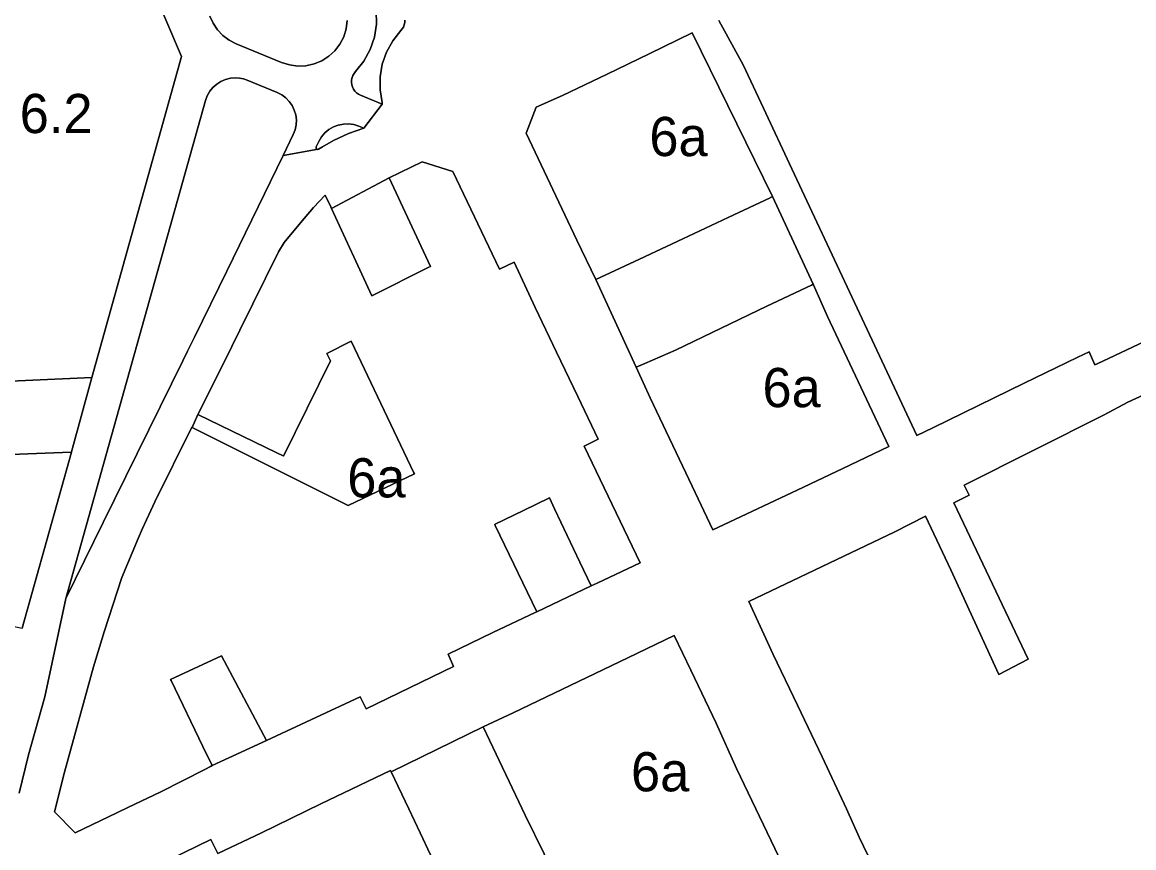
# Model space of a CAD drawing. Extents: x 598968 to 613553, y 4409678 to 4430833.
# Drawn here: x 605740.5 to 606081, y 4415482.9 to 4415735.8 of the extents above; entities that cross this region are included whole.
import ezdxf

# ---------------------------------------------------------------- set-up
doc = ezdxf.new("R2010")
doc.units = 0
for name, color, linetype in [('1', 7, 'Continuous'), ('Polígon industrial de Maó (naus i rafals) - ANNEX III D', 7, 'Continuous'), ('Zona 6.2 - ANNEX III E', 7, 'Continuous')]:
    doc.layers.add(name, color=color, linetype=linetype)

msp = doc.modelspace()

# ---------------------------------------------------------------- linework, layer by layer
at = {"layer": '1'}
for points in [[(605780.6338, 4415745.7115), (605789.3038, 4415725.3319), (605761.8343, 4415626.9424), (605755.5977, 4415604.2097), (605755.5746, 4415604.1257), (605755.5786, 4415604.1258), (605755.6368, 4415604.1282), (605740.4921, 4415550.1345)], [(605739.5661, 4415499.5797), (605742.506, 4415511.3796), (605747.4559, 4415529.1295), (605753.8935, 4415559.2401), (605753.8987, 4415559.2588), (605753.8895, 4415559.2401), (605796.7062, 4415711.8894), (605797.2404, 4415713.3326), (605798.0006, 4415714.6706), (605798.9669, 4415715.8682), (605800.1138, 4415716.8942), (605801.4114, 4415717.7215), (605802.8255, 4415718.3285), (605804.3191, 4415718.6992), (605805.8547, 4415718.8239), (605807.092, 4415718.743), (605807.0959, 4415718.7425), (605808.31, 4415718.5011), (605808.3136, 4415718.5001), (605809.486, 4415718.1024), (605809.4895, 4415718.1013), (605818.6492, 4415714.3098), (605820.0226, 4415713.6058), (605821.2638, 4415712.6887), (605822.3402, 4415711.5827), (605823.2232, 4415710.317), (605823.8897, 4415708.925), (605824.322, 4415707.4435), (605824.5088, 4415705.9115), (605824.445, 4415704.3694), (605824.1323, 4415702.8581), (605823.5791, 4415701.4173), (605820.468, 4415695.0203), (605820.4723, 4415695.021), (605831.1592, 4415696.8943), (605831.087, 4415696.8851), (605831.0045, 4415696.8884), (605831.0005, 4415696.8885), (605830.9168, 4415696.9069), (605830.8374, 4415696.9394), (605830.7649, 4415696.9851), (605830.7013, 4415697.0426), (605830.6485, 4415697.1102), (605830.6083, 4415697.1859), (605830.5816, 4415697.2674), (605830.5694, 4415697.3523), (605830.5721, 4415697.438), (605830.5894, 4415697.522), (605830.621, 4415697.6017), (605830.6244, 4415697.6085), (605831.4393, 4415699.3044), (605832.2495, 4415700.6816), (605833.2791, 4415701.9034), (605834.4989, 4415702.9354), (605835.8745, 4415703.7483), (605837.3667, 4415704.3192), (605838.9337, 4415704.6319), (605838.9377, 4415704.6319), (605840.5311, 4415704.6773), (605842.113, 4415704.4546), (605843.6355, 4415703.9697), (605845.1663, 4415703.3368), (605850.7979, 4415710.7464), (605844.1948, 4415713.4784), (605843.549, 4415713.8092), (605842.9646, 4415714.2395), (605842.457, 4415714.7581), (605842.0394, 4415715.3516), (605841.7226, 4415716.0045), (605841.5148, 4415716.6998), (605841.4214, 4415717.4195), (605841.4449, 4415718.1448), (605841.5847, 4415718.8569), (605841.837, 4415719.5373), (605842.1955, 4415720.1682), (605842.6507, 4415720.7335), (605845.1755, 4415723.9009), (605847.1204, 4415727.4539), (605848.4279, 4415731.2875), (605849.0595, 4415735.2885), (605848.9963, 4415739.3385)], [(605857.7812, 4415736.4638), (605857.7369, 4415735.7231), (605857.5696, 4415734.9935), (605857.3172, 4415734.3685), (605856.9742, 4415733.7883), (605856.5485, 4415733.2657), (605854.0734, 4415730.1718), (605852.1516, 4415726.7072), (605850.8374, 4415722.9697), (605850.1677, 4415719.0647), (605850.1616, 4415715.1027), (605850.8193, 4415711.1958), (605850.7979, 4415710.7464), (605845.1663, 4415703.3368), (605840.4484, 4415701.6944), (605835.9291, 4415699.5668), (605832.5345, 4415697.6771), (605831.3356, 4415696.9651), (605831.3292, 4415696.9611), (605831.253, 4415696.9217), (605831.1712, 4415696.8961), (605831.1592, 4415696.8943), (605820.4723, 4415695.021), (605820.468, 4415695.0203), (605803.2153, 4415659.5446), (605793.2938, 4415639.3819), (605791.1468, 4415635.0193), (605789.691, 4415632.0583), (605765.3271, 4415582.5034), (605753.8987, 4415559.2588), (605753.8935, 4415559.2401), (605747.4559, 4415529.1295), (605742.506, 4415511.3796), (605739.5661, 4415499.5797)], [(605840.1045, 4415736.3172), (605839.774, 4415733.8009), (605839.0116, 4415731.3802), (605837.8405, 4415729.1287), (605836.2962, 4415727.1148), (605834.4256, 4415725.3996), (605832.2856, 4415724.0353), (605829.9412, 4415723.0633), (605827.4638, 4415722.5132), (605824.9315, 4415722.4019), (605824.9283, 4415722.4017), (605822.412, 4415722.7321), (605819.9914, 4415723.4944), (605806.0765, 4415729.2529), (605803.9357, 4415730.3531), (605802.0054, 4415731.7911), (605800.3384, 4415733.5273), (605798.9803, 4415735.5146), (605797.9681, 4415737.6984)], [(605797.9681, 4415737.6984), (605798.9803, 4415735.5146), (605800.3384, 4415733.5273), (605802.0054, 4415731.7911), (605803.9357, 4415730.3531), (605806.0765, 4415729.2529), (605819.9914, 4415723.4944), (605822.412, 4415722.7321), (605824.9283, 4415722.4017), (605824.9315, 4415722.4019), (605827.4638, 4415722.5132), (605829.9412, 4415723.0633), (605832.2856, 4415724.0353), (605834.4256, 4415725.3996), (605836.2962, 4415727.1148), (605837.8405, 4415729.1287), (605839.0116, 4415731.3802), (605839.774, 4415733.8009), (605840.1045, 4415736.3172)], [(605848.9963, 4415739.3385), (605849.0595, 4415735.2885), (605848.4279, 4415731.2875), (605847.1204, 4415727.4539), (605845.1755, 4415723.9009), (605842.6507, 4415720.7335), (605842.1955, 4415720.1682), (605841.837, 4415719.5373), (605841.5847, 4415718.8569), (605841.4449, 4415718.1448), (605841.4214, 4415717.4195), (605841.5148, 4415716.6998), (605841.7226, 4415716.0045), (605842.0394, 4415715.3516), (605842.457, 4415714.7581), (605842.9646, 4415714.2395), (605843.549, 4415713.8092), (605844.1948, 4415713.4784), (605850.7979, 4415710.7464), (605850.8193, 4415711.1958), (605850.1616, 4415715.1027), (605850.1677, 4415719.0647), (605850.8374, 4415722.9697), (605852.1516, 4415726.7072), (605854.0734, 4415730.1718), (605856.5485, 4415733.2657), (605856.9742, 4415733.7883), (605857.3172, 4415734.3685), (605857.5696, 4415734.9935), (605857.7369, 4415735.7231), (605857.7812, 4415736.4638)], [(606115.1009, 4415652.5381), (606069.8115, 4415631.2076), (606069.0813, 4415630.8525), (606067.3915, 4415634.8775), (606063.9015, 4415633.1875), (606057.1316, 4415629.8974), (606047.4817, 4415625.2173), (606019.442, 4415611.5969), (606014.582, 4415609.2369), (606001.6121, 4415636.9264), (605993.2421, 4415654.8061), (605984.7921, 4415672.8457), (605976.3121, 4415690.9454), (605967.6421, 4415709.4651), (605961.4021, 4415722.7848), (605953.94, 4415736.3944)], [(606087.9919, 4415458.3097), (606075.282, 4415457.8795), (606068.5121, 4415454.0694), (606027.8125, 4415434.8089), (606027.6525, 4415435.1489), (606022.5226, 4415432.6989), (606008.6626, 4415461.7583), (605996.9526, 4415486.1579), (605993.0526, 4415494.8377), (605985.5526, 4415510.7874), (605978.0126, 4415526.5371), (605970.5827, 4415542.0668), (605963.0927, 4415558.3665), (606007.8101, 4415579.7366), (606017.2321, 4415584.4972), (606024.9753, 4415568.0868), (606039.7421, 4415535.9781), (606048.692, 4415540.6882), (606025.892, 4415588.5273), (606030.6063, 4415590.8951), (606029.0434, 4415594.007), (606071.9315, 4415615.5478), (606079.2414, 4415619.4279), (606118.6109, 4415637.4883)], [(605773.572, 4415473.3174), (605798.3144, 4415485.3745), (605800.4344, 4415481.1646), (605813.8443, 4415487.5047), (605832.0641, 4415496.385), (605853.3706, 4415506.5167), (605853.5355, 4415506.1681), (605881.7135, 4415519.8956), (605890.9634, 4415524.2157), (605926.0951, 4415541.1092), (605940.2087, 4415547.8943), (605945.3167, 4415537.2765), (605953.1129, 4415521.0668), (605959.3829, 4415507.157), (605972.3629, 4415480.1075)]]:
    msp.add_lwpolyline(points, dxfattribs=at)
for points in [[(605916.2935, 4415657.0101), (605910.4828, 4415669.0545), (605894.8928, 4415701.8539), (605897.9928, 4415709.7639), (605906.0027, 4415713.3914), (605919.7573, 4415719.9643), (605932.5424, 4415726.1543), (605945.7922, 4415732.6245), (605970.4222, 4415682.3954), (605982.8622, 4415655.5259), (605987.2322, 4415645.686), (606005.9921, 4415605.8268), (605991.9265, 4415599.0753), (605977.911, 4415592.4488), (605952.0927, 4415580.2561), (605945.7527, 4415593.6459), (605932.8627, 4415620.7754), (605928.6128, 4415630.1052)], [(605820.468, 4415695.0203), (605823.5791, 4415701.4173), (605824.1323, 4415702.8581), (605824.445, 4415704.3694), (605824.5088, 4415705.9115), (605824.322, 4415707.4435), (605823.8897, 4415708.925), (605823.2232, 4415710.317), (605822.3402, 4415711.5827), (605821.2638, 4415712.6887), (605820.0226, 4415713.6058), (605818.6492, 4415714.3098), (605809.4895, 4415718.1013), (605809.486, 4415718.1024), (605808.3136, 4415718.5001), (605808.31, 4415718.5011), (605807.0959, 4415718.7425), (605807.092, 4415718.743), (605805.8547, 4415718.8239), (605804.3191, 4415718.6992), (605802.8255, 4415718.3285), (605801.4114, 4415717.7215), (605800.1138, 4415716.8942), (605798.9669, 4415715.8682), (605798.0006, 4415714.6706), (605797.2404, 4415713.3326), (605796.7062, 4415711.8894), (605753.8895, 4415559.2401), (605753.8987, 4415559.2588), (605765.3271, 4415582.5034), (605789.691, 4415632.0583), (605791.1468, 4415635.0193), (605793.2938, 4415639.3819), (605803.2153, 4415659.5446)], [(605845.1663, 4415703.3368), (605843.6355, 4415703.9697), (605842.113, 4415704.4546), (605840.5311, 4415704.6773), (605838.9377, 4415704.6319), (605838.9337, 4415704.6319), (605837.3667, 4415704.3192), (605835.8745, 4415703.7483), (605834.4989, 4415702.9354), (605833.2791, 4415701.9034), (605832.2495, 4415700.6816), (605831.4393, 4415699.3044), (605830.6244, 4415697.6085), (605830.621, 4415697.6017), (605830.5894, 4415697.522), (605830.5721, 4415697.438), (605830.5694, 4415697.3523), (605830.5816, 4415697.2674), (605830.6083, 4415697.1859), (605830.6485, 4415697.1102), (605830.7013, 4415697.0426), (605830.7649, 4415696.9851), (605830.8374, 4415696.9394), (605830.9168, 4415696.9069), (605831.0005, 4415696.8885), (605831.0045, 4415696.8884), (605831.087, 4415696.8851), (605831.1592, 4415696.8943), (605831.1712, 4415696.8961), (605831.253, 4415696.9217), (605831.3292, 4415696.9611), (605831.3356, 4415696.9651), (605832.5345, 4415697.6771), (605835.9291, 4415699.5668), (605840.4484, 4415701.6944)], [(605798.6816, 4415508.1025), (605798.1935, 4415507.8178), (605796.5244, 4415506.8442), (605782.9846, 4415500.0741), (605772.9396, 4415495.2388), (605769.7536, 4415493.7051), (605756.7148, 4415487.4638), (605750.4329, 4415493.9344), (605753.4572, 4415506.0598), (605762.3531, 4415538.2905), (605765.6746, 4415549.0233), (605771.0145, 4415565.7432), (605776.0628, 4415577.6823), (605777.3443, 4415580.7132), (605781.1923, 4415588.8592), (605792.457, 4415611.7307), (605792.6153, 4415611.6541), (605794.384, 4415615.6431), (605802.3346, 4415631.4592), (605807.2483, 4415641.4555), (605819.0936, 4415665.483), (605820.7636, 4415668.333), (605823.2436, 4415671.333), (605826.9335, 4415675.743), (605829.7635, 4415679.0431), (605833.3034, 4415682.8331), (605835.0634, 4415679.2331), (605835.2918, 4415678.741), (605852.9445, 4415688.1923), (605863.0631, 4415693.0235), (605872.4131, 4415690.1337), (605886.7941, 4415660.2034), (605891.233, 4415662.2743), (605897.693, 4415648.4245), (605904.203, 4415634.7848), (605910.7029, 4415621.185), (605916.9414, 4415608.1096), (605912.673, 4415605.9852), (605929.7929, 4415570.1659), (605916.6931, 4415564.0057), (605914.7798, 4415563.1294), (605898.1533, 4415555.1755), (605897.6446, 4415554.9346), (605884.7234, 4415548.8153), (605871.0236, 4415542.1951), (605872.6736, 4415538.4452), (605845.9139, 4415525.4349), (605844.0939, 4415529.1648), (605815.4142, 4415515.7245)], [(605835.2918, 4415678.741), (605847.6834, 4415652.0336), (605865.0656, 4415660.7428), (605865.5644, 4415660.9927), (605852.9445, 4415688.1923)], [(605982.8622, 4415655.5259), (605970.4222, 4415682.3954), (605969.7692, 4415682.0896), (605969.635, 4415682.0266), (605956.7823, 4415676.0052), (605942.9225, 4415669.5151), (605929.6026, 4415663.2649), (605916.2935, 4415657.0101), (605928.6128, 4415630.1052), (605931.2439, 4415631.2544), (605940.7026, 4415635.3854), (605954.6325, 4415642.0955), (605968.6023, 4415648.8157), (605982.3561, 4415655.2877)], [(605792.6153, 4415611.6541), (605840.353, 4415587.7883), (605860.6899, 4415597.4501), (605860.526, 4415597.7933), (605841.2799, 4415638.0994), (605833.853, 4415634.364), (605835.0236, 4415632.0736), (605820.5438, 4415602.9137), (605820.5007, 4415602.9346), (605818.5107, 4415603.9029), (605794.384, 4415615.6431)], [(605755.5746, 4415604.1257), (605755.5977, 4415604.2097), (605761.8343, 4415626.9424), (605696.2889, 4415623.9715), (605696.2849, 4415623.9714), (605697.2621, 4415601.8159), (605697.2661, 4415601.816)], [(605740.4921, 4415550.1345), (605755.6368, 4415604.1282), (605755.5786, 4415604.1258), (605755.5746, 4415604.1257), (605697.2661, 4415601.816), (605697.2621, 4415601.8159), (605699.0218, 4415558.9181), (605699.0578, 4415558.9056), (605699.0618, 4415558.9047)], [(605914.7798, 4415563.1294), (605911.3531, 4415570.4055), (605903.5895, 4415586.7644), (605902.0231, 4415590.0652), (605894.1327, 4415586.226), (605885.4518, 4415582.0021), (605885.2933, 4415581.925), (605885.4518, 4415581.5953), (605885.4558, 4415581.587), (605898.1533, 4415555.1755)], [(605815.4142, 4415515.7245), (605801.6007, 4415541.722), (605785.9844, 4415534.4338), (605786.1514, 4415534.0878), (605795.8916, 4415513.9105), (605798.6816, 4415508.1025)], [(605913.6835, 4415452.4668), (605908.4923, 4415463.6371), (605901.2199, 4415479.2857), (605900.385, 4415480.9995), (605900.3835, 4415481.0026), (605894.6035, 4415492.866), (605881.7135, 4415519.8956), (605853.5355, 4415506.1681), (605858.9213, 4415494.7839), (605862.4239, 4415487.4616), (605865.6437, 4415480.7305), (605872.3563, 4415466.6972), (605879.0729, 4415452.6558), (605885.6225, 4415438.9633)]]:
    msp.add_lwpolyline(points, close=True, dxfattribs=at)
at = {"layer": 'Polígon industrial de Maó (naus i rafals) - ANNEX III D'}
for points in [[(605953.94, 4415736.3944), (605961.4021, 4415722.7848), (605967.6421, 4415709.4651), (605976.3121, 4415690.9454), (605984.7921, 4415672.8457), (605993.2421, 4415654.8061), (606001.6121, 4415636.9264), (606014.582, 4415609.2369), (606019.442, 4415611.5969), (606047.4817, 4415625.2173), (606057.1316, 4415629.8974), (606063.9015, 4415633.1875), (606067.3915, 4415634.8775), (606069.0813, 4415630.8525), (606069.8115, 4415631.2076), (606115.1009, 4415652.5381)], [(606118.6109, 4415637.4883), (606079.2414, 4415619.4279), (606071.9315, 4415615.5478), (606029.0434, 4415594.007), (606030.6063, 4415590.8951), (606025.892, 4415588.5273), (606048.692, 4415540.6882), (606039.7421, 4415535.9781), (606024.9753, 4415568.0868), (606017.2321, 4415584.4972), (606007.8101, 4415579.7366), (605963.0927, 4415558.3665), (605970.5827, 4415542.0668), (605978.0126, 4415526.5371), (605985.5526, 4415510.7874), (605993.0526, 4415494.8377), (605996.9526, 4415486.1579), (606008.6626, 4415461.7583), (606022.5226, 4415432.6989), (606027.6525, 4415435.1489), (606027.8125, 4415434.8089), (606068.5121, 4415454.0694), (606075.282, 4415457.8795), (606087.9919, 4415458.3097)], [(605865.6437, 4415480.7305), (605862.4239, 4415487.4616), (605858.9213, 4415494.7839), (605853.5355, 4415506.1681), (605853.3706, 4415506.5167), (605832.0641, 4415496.385), (605813.8443, 4415487.5047), (605800.4344, 4415481.1646), (605798.3144, 4415485.3745), (605773.572, 4415473.3174)]]:
    msp.add_lwpolyline(points, dxfattribs=at)
for points in [[(605970.4222, 4415682.3954), (605945.7922, 4415732.6245), (605932.5424, 4415726.1543), (605919.7573, 4415719.9643), (605906.0027, 4415713.3914), (605897.9928, 4415709.7639), (605894.8928, 4415701.8539), (605910.4828, 4415669.0545), (605916.2935, 4415657.0101), (605929.6026, 4415663.2649), (605942.9225, 4415669.5151), (605956.7823, 4415676.0052), (605969.635, 4415682.0266), (605969.7692, 4415682.0896)], [(605914.7798, 4415563.1294), (605916.6931, 4415564.0057), (605929.7929, 4415570.1659), (605912.673, 4415605.9852), (605916.9414, 4415608.1096), (605910.7029, 4415621.185), (605904.203, 4415634.7848), (605897.693, 4415648.4245), (605891.233, 4415662.2743), (605886.7941, 4415660.2034), (605872.4131, 4415690.1337), (605863.0631, 4415693.0235), (605852.9445, 4415688.1923), (605865.5644, 4415660.9927), (605865.0656, 4415660.7428), (605847.6834, 4415652.0336), (605835.2918, 4415678.741), (605835.0634, 4415679.2331), (605833.3034, 4415682.8331), (605829.7635, 4415679.0431), (605826.9335, 4415675.743), (605823.2436, 4415671.333), (605820.7636, 4415668.333), (605819.0936, 4415665.483), (605807.2483, 4415641.4555), (605802.3346, 4415631.4592), (605794.384, 4415615.6431), (605818.5107, 4415603.9029), (605820.5007, 4415602.9346), (605820.5438, 4415602.9137), (605835.0236, 4415632.0736), (605833.853, 4415634.364), (605841.2799, 4415638.0994), (605860.526, 4415597.7933), (605860.6899, 4415597.4501), (605840.353, 4415587.7883), (605792.6153, 4415611.6541), (605792.457, 4415611.7307), (605781.1923, 4415588.8592), (605777.3443, 4415580.7132), (605776.0628, 4415577.6823), (605771.0145, 4415565.7432), (605765.6746, 4415549.0233), (605762.3531, 4415538.2905), (605753.4572, 4415506.0598), (605750.4329, 4415493.9344), (605756.7148, 4415487.4638), (605769.7536, 4415493.7051), (605772.9396, 4415495.2388), (605782.9846, 4415500.0741), (605796.5244, 4415506.8442), (605798.1935, 4415507.8178), (605798.6816, 4415508.1025), (605795.8916, 4415513.9105), (605786.1514, 4415534.0878), (605785.9844, 4415534.4338), (605801.6007, 4415541.722), (605815.4142, 4415515.7245), (605844.0939, 4415529.1648), (605845.9139, 4415525.4349), (605872.6736, 4415538.4452), (605871.0236, 4415542.1951), (605884.7234, 4415548.8153), (605897.6446, 4415554.9346), (605898.1533, 4415555.1755), (605885.4558, 4415581.587), (605885.4518, 4415581.5953), (605885.2933, 4415581.925), (605885.4518, 4415582.0021), (605894.1327, 4415586.226), (605902.0231, 4415590.0652), (605903.5895, 4415586.7644), (605911.3531, 4415570.4055)], [(605928.6128, 4415630.1052), (605932.8627, 4415620.7754), (605945.7527, 4415593.6459), (605952.0927, 4415580.2561), (605977.911, 4415592.4488), (605991.9265, 4415599.0753), (606005.9921, 4415605.8268), (605987.2322, 4415645.686), (605982.8622, 4415655.5259), (605982.3561, 4415655.2877), (605968.6023, 4415648.8157), (605954.6325, 4415642.0955), (605940.7026, 4415635.3854), (605931.2439, 4415631.2544)], [(605913.6835, 4415452.4668), (605922.9034, 4415456.3669), (605947.9731, 4415468.3972), (605951.4331, 4415469.5973), (605970.856, 4415479.3841), (605971.5013, 4415479.6939), (605972.3629, 4415480.1075), (605959.3829, 4415507.157), (605953.1129, 4415521.0668), (605945.3167, 4415537.2765), (605940.2087, 4415547.8943), (605926.0951, 4415541.1092), (605890.9634, 4415524.2157), (605881.7135, 4415519.8956), (605894.6035, 4415492.866), (605900.3835, 4415481.0026), (605900.385, 4415480.9995), (605901.2199, 4415479.2857), (605908.4923, 4415463.6371)]]:
    msp.add_lwpolyline(points, close=True, dxfattribs=at)
at = {"layer": 'Zona 6.2 - ANNEX III E'}
msp.add_lwpolyline([(605691.3339, 4415745.9188), (605692.1742, 4415724.0429), (605692.1748, 4415724.0303), (605692.1787, 4415724.0304), (605692.485, 4415724.0396), (605695.4503, 4415724.1285), (605695.5146, 4415724.1304), (605695.5869, 4415721.8318), (605695.7498, 4415716.6542), (605695.7716, 4415715.9597), (605695.4315, 4415715.9489), (605693.0948, 4415715.875), (605692.6186, 4415715.8598), (605692.6147, 4415715.8598), (605692.6376, 4415715.2876), (605693.6167, 4415690.7755), (605696.2849, 4415623.9714), (605696.2889, 4415623.9715), (605761.8343, 4415626.9424), (605789.3038, 4415725.3319), (605780.6338, 4415745.7115)], dxfattribs=at)

# ---------------------------------------------------------------- texts
at = {"layer": 'Polígon industrial de Maó (naus i rafals) - ANNEX III D'}
for p in [(605932.6575, 4415694.8173), (605967.3025, 4415617.891), (605840.1129, 4415590.2436), (605927.0382, 4415500.1806)]:
    msp.add_text('6a', height=12, dxfattribs=at).set_placement(p)
at = {"layer": 'Zona 6.2 - ANNEX III E'}
msp.add_text('6.2', height=12, dxfattribs=at).set_placement((605739.7741, 4415701.8603))

doc.saveas('drawing.dxf')
